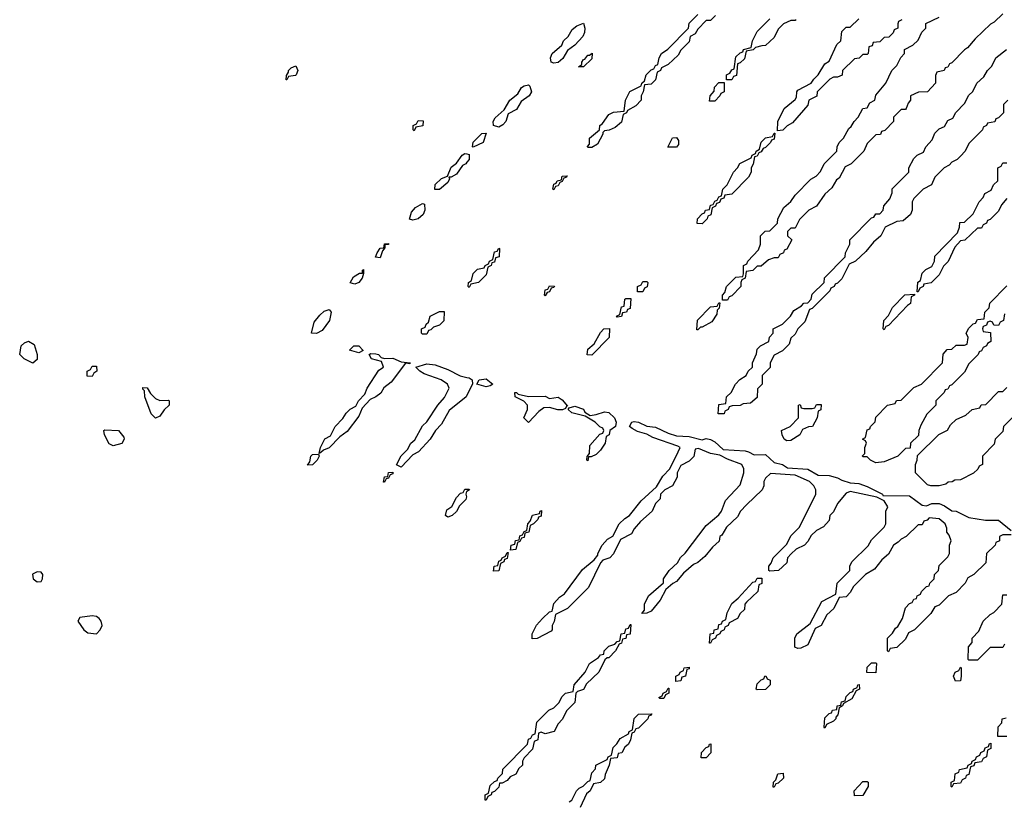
# Model space of a CAD drawing. Header units: inches. Extents: x 2701323 to 2964515, y 494916 to 722124.
# Tile 581 of 656: x 2877888 to 2882537, y 671440 to 675130. Entities that reach past the tile are written whole.
import ezdxf

# ---------------------------------------------------------------- set-up
doc = ezdxf.new("R2010")
doc.units = ezdxf.units.IN
doc.header["$MEASUREMENT"] = 0
doc.layers.add('C8677', color=7, linetype='Continuous')
doc.layers.add('C8687', color=7, linetype='Continuous')

msp = doc.modelspace()

# ---------------------------------------------------------------- linework, layer by layer
at = {"layer": 'C8677', "color": 2}
for points, elevation in [([(2879146, 674846), (2879147.3, 674867.3), (2879158, 674882), (2879158, 674890), (2879170, 674902), (2879191.6, 674911.6), (2879202, 674890), (2879194, 674870), (2879190, 674866), (2879158, 674862), (2879150, 674846)], 2), ([(2879750, 674606), (2879746, 674610), (2879746, 674630), (2879762, 674638), (2879770, 674654), (2879792.7, 674652.7), (2879791.2, 674628.9), (2879758, 674622)], 2), ([(2879744, 674184), (2879728, 674188), (2879738, 674222), (2879756.5, 674243.5), (2879790, 674262), (2879799.6, 674259.6), (2879801, 674230), (2879793.4, 674210), (2879770, 674189.5)], 2), ([(2879590, 674006), (2879568.7, 674008.7), (2879575.3, 674030), (2879590, 674051.3), (2879607.3, 674052.7), (2879610, 674072), (2879630, 674074), (2879630, 674068.7), (2879612.7, 674067.3), (2879612.7, 674052.7), (2879601, 674039)], 2), ([(2879470, 673881.2), (2879448, 673888), (2879463.7, 673916.3), (2879492.7, 673932.7), (2879507.3, 673932.7), (2879507.3, 673947.3), (2879511.3, 673951.3), (2879511.6, 673931.6), (2879504.7, 673910), (2879490, 673889.5)], 2), ([(2879290, 673649.3), (2879266, 673650), (2879278.6, 673701.4), (2879304.5, 673735.5), (2879325.6, 673754.4), (2879350, 673762), (2879358, 673750), (2879350.3, 673709.7), (2879316.7, 673663.3)], 2), ([(2879790, 673646), (2879786, 673650), (2879786, 673670), (2879802, 673678), (2879807.3, 673692.7), (2879818, 673702), (2879826, 673730), (2879870, 673752), (2879892.7, 673752.7), (2879891.2, 673708.9), (2879870, 673688), (2879842, 673678), (2879830, 673666), (2879818, 673662), (2879810, 673646)], 2), ([(2877950, 673508), (2877909.1, 673529.1), (2877888, 673550), (2877895.3, 673590), (2877910, 673604.7), (2877930, 673612), (2877956, 673596), (2877971.3, 673550), (2877970, 673526)], 2), ([(2879610, 673530.7), (2879650, 673532.2), (2879690, 673514), (2879732, 673510), (2879730, 673506), (2879710, 673508), (2879641.4, 673418.6), (2879607.5, 673392.5), (2879593, 673367), (2879570, 673349), (2879543.5, 673336.5), (2879504.7, 673295.3), (2879490, 673258), (2879434.4, 673185.6), (2879399.6, 673160.4), (2879350, 673108), (2879322, 673098), (2879310, 673086), (2879302, 673082), (2879308, 673110), (2879329.1, 673150.9), (2879355.3, 673164.7), (2879378, 673210), (2879413.2, 673246.8), (2879430, 673272), (2879449.1, 673290.9), (2879475.3, 673304.7), (2879488, 673330), (2879518, 673362), (2879528.7, 673390), (2879584, 673476), (2879606, 673490), (2879596.4, 673516.4), (2879550, 673528.7), (2879538, 673550), (2879546, 673554), (2879570, 673553), (2879582, 673550), (2879594.8, 673534.8)], 2), ([(2879490, 673557.2), (2879446, 673570), (2879466, 673590), (2879489.5, 673590.5), (2879510, 673568)], 2), ([(2878230, 673446), (2878207.3, 673447.3), (2878206, 673470), (2878222, 673478), (2878230, 673494), (2878250, 673494), (2878252, 673470), (2878238, 673462)], 2), ([(2878550, 673332), (2878590, 673334), (2878594, 673330), (2878594, 673310), (2878570, 673288), (2878550, 673258), (2878530, 673248.7), (2878509.4, 673270), (2878479, 673350), (2878478, 673378), (2878470, 673386), (2878470, 673394), (2878490, 673392), (2878505.4, 673365.4), (2878530, 673342)], 2), ([(2878330, 673118), (2878310, 673128), (2878288, 673170), (2878286, 673190), (2878290, 673194), (2878354, 673190), (2878379.6, 673159.6), (2878382, 673150), (2878370, 673128.7)], 2), ([(2879247.3, 673027.3), (2879258, 673042), (2879262, 673070), (2879270, 673078), (2879299.6, 673079.6), (2879302, 673070), (2879292, 673050), (2879270, 673028.7)], 2), ([(2879606, 672946), (2879610, 672972), (2879626, 672974), (2879630, 672992), (2879650, 672994), (2879650, 672986), (2879638, 672982), (2879630, 672966), (2879618, 672962), (2879610, 672946)], 2), ([(2877970, 672524), (2877947.9, 672512.1), (2877951.3, 672490), (2877970, 672476), (2877990, 672478), (2877996, 672490), (2877997.2, 672510), (2877990, 672522)], 6), ([(2878230, 672315.4), (2878172.5, 672307.5), (2878162, 672290), (2878190.4, 672250), (2878210, 672234.9), (2878250, 672230.5), (2878267.3, 672250), (2878276.9, 672270), (2878273.3, 672290), (2878263.1, 672303.1), (2878250, 672313)], 6)]:
    msp.add_lwpolyline(points, close=True, dxfattribs=dict(at, elevation=elevation))
at = {"layer": 'C8677', "color": 2, "elevation": 2}
for points in [[(2880000, 674457.2), (2879994, 674450), (2879978.8, 674441.2), (2879950, 674401.2), (2879926, 674386), (2879914, 674386), (2879918, 674378), (2879910, 674362), (2879870, 674329), (2879848, 674328), (2879850, 674352), (2879880.2, 674379.8), (2879908.4, 674391.6), (2879926, 674434), (2879950, 674452), (2879978, 674490), (2879990, 674498), (2880000, 674496)], [(2880000, 673358), (2879996, 673350), (2879915.3, 673284.7), (2879879.8, 673220.2), (2879851.3, 673190), (2879826, 673150), (2879770.7, 673089.3), (2879744.7, 673075.3), (2879690, 673018), (2879668, 673028), (2879689.1, 673070.9), (2879719, 673101), (2879735.3, 673130), (2879753.2, 673146.8), (2879790, 673212), (2879810, 673232), (2879862, 673310), (2879893.6, 673346.4), (2879915.3, 673390), (2879908, 673410), (2879878, 673430), (2879798.6, 673458.6), (2879778, 673470), (2879758, 673490), (2879810, 673504.9), (2879850, 673500.4), (2879910, 673479.3), (2879968, 673448), (2880000, 673441)], [(2880000, 672903.1), (2879998, 672902), (2879994, 672890), (2879998, 672878), (2879995.3, 672864.7), (2879964.7, 672835.3), (2879950, 672808), (2879930, 672788.7), (2879910, 672782), (2879898, 672790), (2879904.7, 672815.3), (2879928.4, 672831.6), (2879950, 672874), (2879970, 672894), (2879982, 672898), (2879990, 672914), (2880000, 672914)]]:
    msp.add_lwpolyline(points, dxfattribs=at)
at = {"layer": 'C8687', "color": 2, "elevation": 2}
for points in [[(2881174, 675150), (2881150, 675126), (2881130, 675126), (2881090, 675086), (2881076.9, 675063.1), (2881054, 675050), (2881050, 675026), (2881010, 674986), (2880996.9, 674963.1), (2880950, 674918), (2880918, 674902), (2880914, 674890), (2880898, 674882), (2880890, 674846), (2880870, 674826), (2880838, 674822), (2880832, 674790), (2880822, 674770), (2880822, 674750), (2880796.9, 674723.1), (2880758, 674702), (2880754, 674690), (2880738, 674682), (2880730, 674646), (2880699.6, 674620.4), (2880671.6, 674608.4), (2880650, 674606), (2880642, 674598), (2880642, 674590), (2880616.9, 674543.1), (2880590, 674526), (2880570, 674526), (2880568.4, 674531.6), (2880578, 674542), (2880578, 674570), (2880626, 674610), (2880628, 674630), (2880640.4, 674639.6), (2880670, 674682), (2880692.7, 674692.7), (2880742, 674698), (2880748, 674750), (2880768.8, 674791.1), (2880822, 674818), (2880826, 674830), (2880838, 674842), (2880846, 674870), (2880870, 674894), (2880882, 674898), (2880890, 674914), (2880902, 674918), (2880908, 674950), (2880918, 674970), (2880948.4, 674991.6), (2881046, 675090), (2881050, 675114), (2881090, 675154)], [(2882530, 675158), (2882490, 675118), (2882471.6, 675108.4), (2882399.6, 675040.4), (2882363.6, 674996.4), (2882350, 674988), (2882290, 674926), (2882278, 674922), (2882270, 674906), (2882258, 674902), (2882254, 674890), (2882218, 674882), (2882212.7, 674867.3), (2882212, 674830), (2882174, 674790), (2882132.7, 674787.3), (2882094, 674770), (2882094, 674750), (2882083.6, 674736.4), (2882074, 674710), (2882070, 674706), (2882050, 674706), (2882014, 674670), (2882014, 674650), (2881972.7, 674607.3), (2881958, 674602), (2881952.7, 674587.3), (2881930, 674586), (2881890, 674546), (2881874, 674510), (2881814, 674450), (2881785.4, 674434.6), (2881758, 674382), (2881745.4, 674374.6), (2881723.6, 674336.4), (2881690, 674306), (2881651.2, 674248.9), (2881614, 674230), (2881570, 674186), (2881550, 674146), (2881530, 674146), (2881514, 674130), (2881514, 674110), (2881534, 674090), (2881510, 674046), (2881498, 674042), (2881494, 674030), (2881478, 674022), (2881470, 674006), (2881450, 674006), (2881423.6, 673996.4), (2881390, 673966), (2881370, 673966), (2881350, 673946), (2881318, 673942), (2881314, 673910), (2881298, 673902), (2881294, 673890), (2881294, 673870), (2881250, 673826), (2881238, 673822), (2881230, 673806), (2881206, 673806), (2881206, 673830), (2881218, 673842), (2881226, 673870), (2881270, 673914), (2881302, 673918), (2881306, 673930), (2881306, 673970), (2881322, 673978), (2881326, 673990), (2881376.4, 674043.6), (2881386, 674070), (2881386, 674110), (2881408.4, 674131.6), (2881430, 674134), (2881466, 674170), (2881468, 674190), (2881496.4, 674243.6), (2881530, 674272), (2881550, 674302), (2881623.1, 674376.9), (2881648.4, 674391.6), (2881670, 674414), (2881686, 674450), (2881746, 674510), (2881748, 674530), (2881758, 674550), (2881778, 674570), (2881803.1, 674616.9), (2881814.6, 674625.4), (2881828, 674650), (2881848, 674670), (2881868.8, 674711.1), (2881890, 674714), (2881903.1, 674736.9), (2881926, 674750), (2881930, 674774), (2881978, 674830), (2882006, 674890), (2882030, 674914), (2882048.4, 674951.6), (2882066, 674970), (2882066, 674990), (2882106, 675010), (2882130, 675034), (2882148.4, 675071.6), (2882166, 675090), (2882167.3, 675112.7), (2882230, 675142)], [(2881554, 675130), (2881550, 675126), (2881530, 675126), (2881494, 675110), (2881470, 675086), (2881450, 675046), (2881410, 675008), (2881392.7, 675007.3), (2881362, 674998), (2881351.6, 674988.4), (2881318, 674982), (2881310, 674946), (2881290, 674926), (2881278, 674922), (2881272.7, 674867.3), (2881258, 674862), (2881250, 674846), (2881226, 674846), (2881226, 674870), (2881242, 674878), (2881250, 674894), (2881262, 674898), (2881270, 674954), (2881290, 674974), (2881302, 674978), (2881306, 674990), (2881342, 674998), (2881348, 675030), (2881370, 675074), (2881430, 675134)], [(2882054, 675130), (2882038, 675122), (2882034, 675110), (2882034, 675090), (2882018, 675082), (2882012.7, 675067.3), (2881992.7, 675047.3), (2881970, 675046), (2881950, 675026), (2881918, 675022), (2881912.7, 675007.3), (2881898, 675002), (2881894, 674970), (2881890, 674966), (2881870, 674966), (2881851.6, 674948.4), (2881830, 674946), (2881774, 674890), (2881771.2, 674868.9), (2881750, 674858), (2881730, 674858), (2881714, 674850), (2881654, 674790), (2881651.3, 674768.7), (2881614, 674750), (2881610, 674726), (2881536.9, 674643.1), (2881511.6, 674628.4), (2881491.6, 674608.4), (2881466, 674606), (2881468, 674650), (2881498, 674710), (2881550, 674754), (2881556.4, 674763.6), (2881558, 674790), (2881563.1, 674796.9), (2881626, 674830), (2881638, 674850), (2881658, 674870), (2881690, 674922), (2881710, 674934), (2881747.3, 675012.7), (2881766, 675030), (2881770, 675074), (2881790, 675094), (2881810, 675094), (2881850, 675134)], [(2882554, 674750), (2882534, 674730), (2882534, 674690), (2882510, 674666), (2882498, 674662), (2882492.7, 674647.3), (2882458, 674642), (2882454, 674630), (2882438, 674622), (2882434, 674610), (2882370, 674546), (2882352, 674510), (2882330, 674486), (2882314, 674470), (2882290, 674458), (2882276.9, 674443.1), (2882254, 674430), (2882210, 674386), (2882194, 674350), (2882154, 674330), (2882110, 674286), (2882102, 674270), (2882102, 674230), (2882094, 674210), (2882059.6, 674180.4), (2882030, 674178), (2881974, 674150), (2881954, 674110), (2881919.6, 674080.4), (2881883.6, 674036.4), (2881834, 673990), (2881804.7, 673975.3), (2881770, 673906), (2881750, 673886), (2881738, 673882), (2881734, 673870), (2881718, 673862), (2881714, 673850), (2881630, 673766), (2881618, 673762), (2881596, 673704), (2881562, 673670), (2881550, 673646), (2881530, 673626), (2881522, 673598), (2881490, 673566), (2881450, 673546), (2881432, 673510), (2881431.6, 673488.4), (2881394, 673450), (2881394, 673410), (2881372.7, 673387.3), (2881370, 673346), (2881339.6, 673320.4), (2881303.6, 673316.4), (2881290, 673308), (2881252.7, 673307.3), (2881238, 673302), (2881234, 673290), (2881218, 673282), (2881214, 673270), (2881186, 673270), (2881190, 673314), (2881222, 673318), (2881226, 673350), (2881248, 673370), (2881268, 673410), (2881288.8, 673431.1), (2881318, 673450), (2881328, 673470), (2881348, 673490), (2881348, 673510), (2881367.3, 673552.7), (2881370, 673574), (2881386, 673590), (2881426, 673610), (2881428.4, 673631.6), (2881446, 673650), (2881446, 673670), (2881490, 673692), (2881528, 673730), (2881543.1, 673756.9), (2881580.4, 673779.6), (2881590, 673792), (2881610, 673794), (2881626, 673810), (2881630, 673834), (2881686, 673890), (2881688.8, 673911.1), (2881786, 674010), (2881788, 674030), (2881808, 674070), (2881808, 674090), (2881910, 674194), (2881922, 674198), (2881930, 674214), (2881950, 674214), (2881966, 674230), (2881968.4, 674251.6), (2881996.4, 674283.6), (2882007.3, 674312.7), (2882008.4, 674331.6), (2882086, 674410), (2882086, 674430), (2882110, 674474), (2882126, 674490), (2882155.3, 674504.7), (2882166, 674530), (2882196.4, 674563.6), (2882210, 674594), (2882230, 674614), (2882254.6, 674625.4), (2882270, 674654), (2882294.6, 674665.4), (2882308.8, 674691.1), (2882350, 674734), (2882370, 674774), (2882388.4, 674791.6), (2882408, 674830), (2882440.4, 674859.6), (2882458, 674890), (2882478, 674910), (2882498, 674950), (2882548, 674990)], [(2880000, 674496), (2880010, 674494), (2880010.6, 674470), (2880000, 674457.2)], [(2882550, 674286), (2882523.6, 674256.4), (2882510, 674226), (2882470, 674186), (2882458, 674182), (2882454, 674170), (2882438, 674162), (2882430, 674146), (2882410, 674146), (2882351.3, 674088.7), (2882330, 674086), (2882303.6, 674056.4), (2882271.6, 673988.4), (2882250, 673966), (2882230, 673926), (2882191.6, 673888.4), (2882158, 673882), (2882154, 673870), (2882138, 673862), (2882130, 673846), (2882126, 673846), (2882128.4, 673891.6), (2882142, 673898), (2882150, 673934), (2882166, 673950), (2882195.3, 673964.7), (2882208, 673990), (2882210, 674014), (2882316.4, 674123.6), (2882326, 674150), (2882327.3, 674172.7), (2882350, 674174), (2882390, 674214), (2882418, 674270), (2882438, 674290), (2882446, 674310), (2882474.6, 674325.4), (2882486, 674350), (2882506, 674370), (2882506, 674430), (2882522, 674438), (2882530, 674454), (2882550, 674454)], [(2882538, 673742), (2882534, 673710), (2882518, 673702), (2882510, 673686), (2882487.3, 673687.3), (2882482, 673702), (2882470, 673706), (2882458, 673702), (2882452.7, 673687.3), (2882438, 673682), (2882434, 673670), (2882438, 673658), (2882472.7, 673652.7), (2882474, 673610), (2882458, 673602), (2882454, 673590), (2882438, 673582), (2882430, 673566), (2882418, 673562), (2882414, 673550), (2882370, 673506), (2882350, 673466), (2882290, 673406), (2882278, 673402), (2882270, 673386), (2882258, 673382), (2882254, 673370), (2882214, 673330), (2882214, 673310), (2882171.6, 673268.4), (2882143.6, 673216.4), (2882134, 673190), (2882132.7, 673167.3), (2882094, 673130), (2882092.7, 673107.3), (2882070, 673106), (2882034, 673070), (2881970, 673042), (2881930, 673038), (2881906, 673050), (2881890, 673066), (2881870, 673066), (2881868.4, 673071.6), (2881878, 673082), (2881878, 673110), (2881886, 673130), (2881882, 673142), (2881868, 673150), (2881882, 673158), (2881890, 673194), (2881902, 673198), (2881906, 673210), (2881928, 673232), (2881930, 673254), (2881986, 673310), (2882022, 673318), (2882028.4, 673331.6), (2882050, 673334), (2882110, 673394), (2882146, 673410), (2882246, 673510), (2882248.4, 673551.6), (2882267.3, 673572.7), (2882290, 673574), (2882310, 673594), (2882350, 673594), (2882362, 673598), (2882366, 673630), (2882358, 673650), (2882370, 673674), (2882390, 673694), (2882402, 673698), (2882410, 673714), (2882442, 673718), (2882446, 673750), (2882466, 673770), (2882468.4, 673791.6), (2882550, 673874)], [(2880000, 673441), (2880010, 673438.8), (2880024.7, 673430), (2880026, 673410), (2880000, 673358)], [(2882574, 673250), (2882534, 673210), (2882530, 673186), (2882494, 673150), (2882490, 673126), (2882434, 673070), (2882434, 673030), (2882418, 673022), (2882412.7, 673007.3), (2882391.6, 672988.4), (2882330, 672958), (2882303.6, 672956.4), (2882291.6, 672948.4), (2882272.7, 672947.3), (2882262, 672938), (2882230, 672929.2), (2882190, 672929.2), (2882174.6, 672934.6), (2882118, 672990), (2882118, 673030), (2882126, 673050), (2882127.3, 673072.7), (2882228.8, 673171.1), (2882268.4, 673191.6), (2882283.1, 673216.9), (2882310, 673242), (2882356.4, 673263.6), (2882386, 673290), (2882422, 673298), (2882428.4, 673311.6), (2882450, 673314), (2882510, 673374), (2882530, 673374), (2882550, 673394)], [(2882570, 672698), (2882530, 672698), (2882514, 672690), (2882514, 672670), (2882498, 672662), (2882494, 672650), (2882454, 672610), (2882450, 672566), (2882394, 672510), (2882365.4, 672494.6), (2882352, 672470), (2882310, 672426), (2882274, 672410), (2882230, 672366), (2882210, 672358), (2882190, 672326), (2882114, 672250), (2882085.4, 672234.6), (2882070, 672206), (2882030, 672166), (2881998, 672162), (2881990, 672146), (2881986, 672150), (2881986, 672210), (2882010, 672234), (2882023.1, 672256.9), (2882035.3, 672264.7), (2882056.4, 672303.6), (2882070, 672354), (2882090, 672374), (2882102, 672378), (2882110, 672394), (2882122, 672398), (2882126, 672410), (2882142, 672418), (2882146, 672430), (2882170, 672454), (2882182, 672458), (2882186, 672470), (2882206, 672490), (2882208, 672510), (2882226, 672530), (2882230, 672554), (2882270, 672594), (2882278, 672610), (2882278, 672650), (2882286, 672670), (2882276.4, 672696.4), (2882266, 672710), (2882266, 672730), (2882258, 672750), (2882230, 672774), (2882182, 672778), (2882172.7, 672767.3), (2882158, 672762), (2882150, 672746), (2882130, 672746), (2882074, 672690), (2882050, 672678), (2882036.9, 672663.1), (2882014, 672650), (2881990, 672606), (2881959.6, 672580.4), (2881923.6, 672536.4), (2881882, 672510), (2881825.4, 672454.6), (2881810, 672426), (2881790, 672406), (2881758, 672402), (2881732, 672350), (2881699.6, 672320.4), (2881672, 672270), (2881644.7, 672255.3), (2881610, 672178), (2881576.9, 672163.1), (2881562, 672162), (2881548, 672168), (2881548.7, 672210), (2881558, 672230), (2881620.4, 672279.6), (2881676.4, 672383.6), (2881742, 672418), (2881748, 672470), (2881808, 672530), (2881808, 672550), (2881818, 672570), (2881894.6, 672645.4), (2881910, 672674), (2881970, 672734), (2881978, 672750), (2881978, 672810), (2881988, 672830), (2881970, 672858), (2881935.3, 672875.3), (2881810, 672902), (2881790, 672895.3), (2881750, 672846), (2881730, 672806), (2881714, 672790), (2881710, 672766), (2881683.6, 672736.4), (2881650, 672718), (2881625.4, 672694.6), (2881610, 672666), (2881594, 672650), (2881554, 672630), (2881531.6, 672608.4), (2881514, 672590), (2881510, 672566), (2881471.2, 672528.9), (2881430, 672526), (2881426, 672530), (2881426, 672550), (2881436.4, 672563.6), (2881446, 672590), (2881510, 672654), (2881530, 672694), (2881570, 672734), (2881648, 672890), (2881648, 672910), (2881638, 672930), (2881618, 672950), (2881550, 672979), (2881432.7, 672987.3), (2881410, 672966), (2881402, 672950), (2881402, 672930), (2881394, 672910), (2881319.6, 672840.4), (2881292, 672810), (2881276.9, 672783.1), (2881225.4, 672734.6), (2881203.6, 672696.4), (2881194, 672690), (2881191.2, 672668.9), (2881159.6, 672640.4), (2881123.6, 672596.4), (2881090, 672568), (2881070, 672558), (2881022.8, 672517.2), (2880990, 672478), (2880971.6, 672468.4), (2880939.6, 672440.4), (2880912, 672390), (2880870, 672338), (2880850, 672328), (2880826, 672326), (2880838, 672342), (2880838, 672370), (2880858, 672410), (2880928, 672472), (2880928.7, 672490), (2880955.3, 672530), (2880994, 672566), (2881008.8, 672591.1), (2881030, 672612), (2881130, 672742), (2881190, 672792), (2881202, 672810), (2881220.2, 672859.8), (2881290, 672934), (2881308, 672990), (2881308, 673010), (2881298, 673030), (2881230, 673055.3), (2881194.6, 673074.6), (2881150, 673082), (2881094, 673106), (2881078, 673102), (2881071.6, 673068.4), (2881050, 673046), (2881010, 673026), (2880992, 672990), (2880992, 672970), (2880971.3, 672928.7), (2880934, 672910), (2880914, 672890), (2880911.6, 672868.4), (2880890, 672846), (2880874, 672810), (2880819.6, 672760.4), (2880790, 672726), (2880776.9, 672703.1), (2880724.7, 672675.3), (2880691.6, 672608.4), (2880674, 672590), (2880642, 672578), (2880630, 672566), (2880574, 672450), (2880474, 672350), (2880418, 672322), (2880411.6, 672288.4), (2880402, 672270), (2880402, 672250), (2880396.9, 672243.1), (2880331.6, 672208.4), (2880307.3, 672207.3), (2880308, 672230), (2880329.1, 672270.9), (2880356.4, 672303.6), (2880390, 672334), (2880402, 672338), (2880410, 672374), (2880436.4, 672403.6), (2880460.4, 672419.6), (2880545.6, 672534.4), (2880600.4, 672579.6), (2880618, 672602), (2880618, 672610), (2880638, 672650), (2880663.1, 672676.9), (2880688.4, 672691.6), (2880718, 672750), (2880744.7, 672775.3), (2880768, 672790), (2880822, 672858), (2880895.3, 672924.7), (2880924.7, 672975.3), (2880958, 673010), (2880998, 673090), (2881006, 673110), (2880996.4, 673116.4), (2880878, 673158), (2880850, 673174), (2880805.6, 673185.6), (2880780.2, 673200.2), (2880768, 673210), (2880778, 673230), (2880790, 673233.4), (2880810, 673230.5), (2880850, 673210.7), (2880890, 673206.8), (2880950, 673177.3), (2880990, 673166), (2881050, 673162.8), (2881110, 673146), (2881130, 673152.7), (2881150, 673147.7), (2881170, 673136.3), (2881210, 673101), (2881314.2, 673094.2), (2881330, 673090.5), (2881355.5, 673075.5), (2881410, 673077.1), (2881450, 673038.8), (2881490, 673030.6), (2881514, 673014), (2881610, 673007.3), (2881659.1, 672979.1), (2881710, 672978), (2881750, 672967.7), (2881770, 672955.5), (2881810, 672942.8), (2881850, 672940.7), (2881890, 672926.8), (2881962, 672890), (2881963.6, 672883.6), (2882090, 672881.6), (2882150, 672838.8), (2882170, 672834.8), (2882194.8, 672845.2), (2882230, 672845.5), (2882255.1, 672835.1), (2882290, 672810.6), (2882310, 672810.4), (2882370, 672780.5), (2882448, 672768), (2882510, 672767.7), (2882570, 672718)], [(2880000, 672914), (2880010, 672914), (2880012, 672910), (2880000, 672903.1)], [(2882538, 672182), (2882530, 672166), (2882470, 672166), (2882410, 672106), (2882370, 672106), (2882366, 672110), (2882368, 672170), (2882386, 672190), (2882386, 672210), (2882416.4, 672243.6), (2882438, 672290), (2882470, 672322), (2882488.4, 672331.6), (2882526, 672370), (2882530, 672414), (2882550, 672414)], [(2880483.1, 671436.9), (2880495.3, 671444.7), (2880518, 671490), (2880530, 671502), (2880548.4, 671511.6), (2880570, 671534), (2880582, 671538), (2880590, 671574), (2880607.3, 671592.7), (2880608, 671610), (2880662, 671638), (2880666, 671650), (2880682, 671658), (2880690, 671694), (2880708.4, 671711.6), (2880723.1, 671736.9), (2880762, 671758), (2880766, 671770), (2880782, 671778), (2880788.8, 671831.1), (2880810, 671852), (2880872.7, 671852.7), (2880870, 671846), (2880858, 671842), (2880854, 671830), (2880810, 671786), (2880798, 671782), (2880790, 671766), (2880778, 671762), (2880772, 671730), (2880762, 671710), (2880744.7, 671695.3), (2880731.2, 671668.9), (2880714, 671666), (2880710, 671646), (2880678, 671642), (2880672, 671610), (2880652.7, 671567.3), (2880650, 671546), (2880630, 671528), (2880598, 671522), (2880582, 671490), (2880564.7, 671475.3), (2880534, 671410)], [(2882550, 671746), (2882506, 671746), (2882508.4, 671791.6), (2882526, 671810), (2882528, 671830), (2882546, 671834)]]:
    msp.add_lwpolyline(points, dxfattribs=at)
for points in [[(2880410, 674925.2), (2880398, 674930), (2880394, 674950), (2880402, 674970), (2880448, 675010), (2880455.3, 675030), (2880478, 675050), (2880496.4, 675083.6), (2880519, 675101), (2880550, 675114), (2880556.3, 675090), (2880554.9, 675070), (2880546.8, 675050), (2880510, 675009.3), (2880475.2, 674984.8), (2880453.4, 674946.6), (2880430, 674927.3)], [(2880527.3, 674907.3), (2880542, 674918), (2880542, 674930), (2880550, 674942), (2880556.4, 674943.6), (2880570, 674962), (2880578, 674962), (2880592, 674972), (2880590, 674946), (2880550, 674908)], [(2880150, 674622.7), (2880126, 674630), (2880124, 674650), (2880132.9, 674667.1), (2880175.3, 674704.7), (2880202, 674750), (2880240.4, 674779.6), (2880258, 674810), (2880270, 674818), (2880290, 674822), (2880296.9, 674816.9), (2880304, 674790), (2880294, 674770), (2880256.3, 674743.7), (2880233.5, 674706.5), (2880194.8, 674685.2), (2880184, 674650), (2880170, 674633.2)], [(2881146, 674746), (2881148, 674770), (2881167.3, 674792.7), (2881168.4, 674811.6), (2881190, 674834), (2881214, 674834), (2881214, 674790), (2881198, 674782), (2881194, 674770), (2881170, 674746)], [(2880030, 674528), (2880026, 674530), (2880028.8, 674551.1), (2880070, 674592), (2880090, 674594), (2880076, 674550)], [(2880948, 674528), (2880970, 674572), (2880990, 674574), (2880999.6, 674559.6), (2880999.6, 674540.4), (2880990, 674528)], [(2881110, 674166), (2881087.3, 674167.3), (2881088, 674190), (2881110, 674214), (2881122, 674218), (2881126, 674230), (2881146, 674234), (2881150, 674254), (2881162, 674258), (2881170, 674274), (2881182, 674278), (2881190, 674294), (2881202, 674298), (2881208, 674330), (2881228, 674350), (2881258, 674410), (2881278, 674430), (2881288.8, 674451.1), (2881342, 674478), (2881346, 674490), (2881362, 674498), (2881366, 674510), (2881382, 674518), (2881388.8, 674551.1), (2881410, 674572), (2881442, 674578), (2881450, 674594), (2881454, 674594), (2881450, 674566), (2881438, 674562), (2881434, 674550), (2881410, 674526), (2881398, 674522), (2881390, 674506), (2881378, 674502), (2881370, 674486), (2881358, 674482), (2881351.6, 674448.4), (2881342, 674430), (2881342, 674410), (2881330, 674386), (2881250, 674306), (2881218, 674302), (2881212.7, 674287.3), (2881198, 674282), (2881192.7, 674267.3), (2881178, 674262), (2881174, 674250), (2881158, 674242), (2881151.6, 674208.4), (2881138, 674202), (2881134, 674190)], [(2880410, 674326), (2880406, 674330), (2880410, 674354), (2880422, 674358), (2880426, 674370), (2880446, 674374), (2880450, 674392), (2880472.7, 674392.7), (2880470, 674386), (2880458, 674382), (2880450, 674366), (2880438, 674362), (2880430, 674346), (2880418, 674342)], [(2880010, 673866), (2880006, 673870), (2880008, 673890), (2880022, 673898), (2880028.8, 673931.1), (2880050, 673952), (2880082, 673958), (2880086, 673970), (2880102, 673978), (2880106, 673990), (2880122, 673998), (2880130, 674034), (2880142, 674038), (2880150, 674052), (2880154, 674050), (2880152, 674010), (2880134, 674006), (2880130, 673986), (2880118, 673982), (2880114, 673970), (2880098, 673962), (2880090, 673926), (2880054, 673890), (2880018, 673882)], [(2880370, 673826), (2880366, 673830), (2880370, 673854), (2880382, 673858), (2880390, 673874), (2880412.7, 673872.7), (2880410, 673866), (2880398, 673862), (2880390, 673846), (2880378, 673842)], [(2880806, 673846), (2880806, 673870), (2880822, 673878), (2880830, 673894), (2880850, 673894), (2880854, 673890), (2880851.6, 673868.4), (2880838, 673862), (2880830, 673846)], [(2881970, 673666), (2881966, 673670), (2881968, 673710), (2881990, 673734), (2882008.8, 673771.1), (2882068.4, 673831.6), (2882114, 673834), (2882114, 673830), (2882098, 673822), (2882094, 673790), (2882079.6, 673780.4), (2881990, 673686), (2881978, 673682)], [(2880710, 673726), (2880706, 673730), (2880722, 673738), (2880730, 673774), (2880742, 673778), (2880746, 673810), (2880750, 673814), (2880774, 673814), (2880770, 673766), (2880758, 673762), (2880754, 673750), (2880734, 673746), (2880730, 673728)], [(2881086, 673666), (2881088.8, 673711.1), (2881150, 673774), (2881182, 673778), (2881190, 673794), (2881194, 673794), (2881191.6, 673768.4), (2881182, 673758), (2881179.6, 673740.4), (2881156.9, 673703.1), (2881110, 673678), (2881102, 673678), (2881090, 673666)], [(2880590, 673546), (2880567.3, 673547.3), (2880570, 673574), (2880600.4, 673599.6), (2880630, 673654), (2880646, 673670), (2880672.7, 673672.7), (2880672, 673630)], [(2880090, 673397.2), (2880046, 673410), (2880058, 673430), (2880090, 673434), (2880122, 673410), (2880110, 673402)], [(2880290, 673350.8), (2880370, 673353), (2880390, 673341), (2880430, 673347.3), (2880450, 673334.8), (2880474, 673306), (2880470, 673306), (2880465.4, 673294.6), (2880451.3, 673288.7), (2880428.8, 673288.9), (2880390, 673299), (2880362.8, 673297.2), (2880339.6, 673280.4), (2880290, 673228), (2880268, 673250), (2880286, 673290), (2880286, 673310), (2880268.4, 673328.4), (2880228, 673350), (2880226, 673370), (2880234, 673370), (2880242, 673362)], [(2880582, 673262), (2880610, 673266), (2880650, 673279.3), (2880670, 673274.9), (2880697.3, 673250), (2880704.7, 673230), (2880702, 673210), (2880674, 673190), (2880672, 673170), (2880658, 673162), (2880652, 673130), (2880630, 673098), (2880610, 673078), (2880586, 673066), (2880574, 673066), (2880570, 673048), (2880566, 673050), (2880567.3, 673067.3), (2880578, 673082), (2880580.4, 673119.6), (2880627.3, 673172.7), (2880642, 673178), (2880646, 673190), (2880642, 673202), (2880627.3, 673207.3), (2880606, 673230), (2880558, 673258), (2880494.6, 673274.6), (2880478, 673290), (2880482, 673298), (2880510, 673306), (2880550, 673290.7), (2880556.9, 673276.9)], [(2881510, 673142), (2881498, 673150), (2881488, 673170), (2881486, 673190), (2881526, 673210), (2881566, 673250), (2881566, 673310), (2881572.7, 673312.7), (2881578, 673298), (2881590, 673294), (2881630, 673294), (2881642, 673298), (2881650, 673314), (2881672.7, 673312.7), (2881671.6, 673288.4), (2881658, 673282), (2881654, 673250), (2881631.2, 673208.9), (2881612.7, 673207.3), (2881584.7, 673195.3), (2881572, 673170), (2881530, 673144)], [(2880206, 672626), (2880208, 672650), (2880226, 672654), (2880228.8, 672671.1), (2880246, 672674), (2880250, 672694), (2880262, 672698), (2880270, 672714), (2880282, 672718), (2880288, 672750), (2880298, 672762), (2880308.8, 672791.1), (2880342, 672798), (2880346, 672810), (2880352.7, 672812.7), (2880350, 672786), (2880338, 672782), (2880334, 672770), (2880314, 672750), (2880298, 672742), (2880292, 672710), (2880274, 672706), (2880270, 672686), (2880258, 672682), (2880250, 672666), (2880238, 672662), (2880230, 672628)], [(2880126, 672526), (2880128, 672550), (2880146, 672554), (2880150, 672574), (2880162, 672578), (2880166, 672590), (2880182, 672598), (2880190, 672614), (2880194, 672614), (2880190, 672586), (2880178, 672582), (2880174, 672570), (2880158, 672562), (2880150, 672528)], [(2881146, 672186), (2881149.1, 672230.9), (2881166, 672234), (2881168, 672250), (2881186, 672254), (2881190, 672274), (2881202, 672278), (2881206, 672290), (2881222, 672298), (2881228, 672330), (2881250, 672374), (2881280.4, 672399.6), (2881350, 672474), (2881362, 672478), (2881370, 672494), (2881392.7, 672492.7), (2881391.6, 672468.4), (2881378, 672462), (2881374, 672430), (2881319.6, 672380.4), (2881312, 672370), (2881310, 672346), (2881290, 672326), (2881276.9, 672303.1), (2881238, 672282), (2881234, 672270), (2881218, 672262), (2881214, 672250), (2881198, 672242), (2881194, 672230), (2881178, 672222), (2881174, 672210), (2881158, 672202), (2881150, 672186)], [(2880370, 671758), (2880350, 671766), (2880338, 671762), (2880334, 671730), (2880318, 671722), (2880310, 671686), (2880270, 671646), (2880262, 671630), (2880262, 671610), (2880244.7, 671595.3), (2880231.2, 671568.9), (2880204.7, 671555.3), (2880190, 671538), (2880166, 671526), (2880154, 671526), (2880150, 671506), (2880130, 671486), (2880118, 671482), (2880114, 671470), (2880098, 671462), (2880090, 671446), (2880086, 671446), (2880086, 671470), (2880102, 671478), (2880110, 671514), (2880130, 671534), (2880142, 671538), (2880146, 671550), (2880168, 671572), (2880169, 671591), (2880286, 671710), (2880290, 671734), (2880302, 671738), (2880310, 671754), (2880322, 671758), (2880330, 671814), (2880386, 671870), (2880410, 671882), (2880434.6, 671905.4), (2880450, 671934), (2880466, 671950), (2880502, 671958), (2880506, 671990), (2880558, 672050), (2880578, 672090), (2880620.4, 672119.6), (2880630, 672132), (2880646, 672134), (2880648, 672150), (2880670, 672172), (2880698, 672182), (2880710, 672194), (2880722, 672198), (2880728, 672230), (2880746, 672234), (2880750, 672254), (2880762, 672258), (2880770, 672274), (2880774, 672274), (2880770.9, 672229.1), (2880754, 672226), (2880750, 672208), (2880734, 672206), (2880730, 672186), (2880718, 672182), (2880702, 672150), (2880670, 672118), (2880662, 672118), (2880651.6, 672108.4), (2880622, 672050), (2880564.7, 671995.3), (2880550, 671968), (2880522, 671958), (2880514, 671950), (2880510, 671906), (2880471.6, 671868.4), (2880450, 671826), (2880430, 671806), (2880412, 671770)], [(2880986, 672006), (2880986, 672030), (2881002, 672038), (2881006, 672050), (2881022, 672058), (2881026, 672070), (2881050, 672074), (2881050, 672066), (2881038, 672062), (2881032, 672030), (2881014, 672026), (2881010, 672008)], [(2881930, 672046), (2881888.7, 672048.7), (2881890, 672074), (2881910, 672094), (2881930, 672094), (2881934, 672090)], [(2882307.3, 672007.3), (2882298, 672030), (2882306, 672050), (2882322, 672058), (2882330, 672074), (2882334, 672070), (2882334, 672030), (2882330, 672008)], [(2881370, 671966), (2881366, 671970), (2881370, 671994), (2881390, 672014), (2881402, 672018), (2881406, 672030), (2881412, 672032), (2881418, 672018), (2881432, 672012), (2881432, 671990), (2881410, 671968)], [(2880910, 671926), (2880906, 671930), (2880922, 671938), (2880926, 671950), (2880942, 671958), (2880950, 671974), (2880954, 671974), (2880954, 671950), (2880938, 671942), (2880930, 671926)], [(2881690, 671786), (2881686, 671790), (2881690, 671834), (2881710, 671854), (2881722, 671858), (2881726, 671870), (2881746, 671874), (2881748.8, 671891.1), (2881766, 671894), (2881768, 671910), (2881786, 671914), (2881790, 671934), (2881810, 671954), (2881822, 671958), (2881826, 671970), (2881842, 671978), (2881846, 671990), (2881852, 671992), (2881854, 671970), (2881838, 671962), (2881816.9, 671923.1), (2881778, 671902), (2881774, 671890), (2881758, 671882), (2881751.6, 671848.4), (2881742, 671838), (2881742, 671830), (2881730, 671818), (2881698, 671802)], [(2881106, 671646), (2881108, 671670), (2881130, 671694), (2881142, 671698), (2881146, 671710), (2881151.6, 671711.6), (2881151.6, 671668.4), (2881130, 671646)], [(2882290, 671506), (2882286, 671510), (2882286, 671530), (2882302, 671538), (2882306, 671570), (2882322, 671578), (2882326, 671590), (2882362, 671598), (2882366, 671610), (2882382, 671618), (2882386, 671630), (2882402, 671638), (2882406, 671650), (2882422, 671658), (2882426, 671670), (2882442, 671678), (2882447.3, 671692.7), (2882462, 671698), (2882467.3, 671712.7), (2882474, 671714), (2882474, 671690), (2882458, 671682), (2882454, 671650), (2882438, 671642), (2882430, 671626), (2882398, 671622), (2882392.7, 671607.3), (2882378, 671602), (2882370, 671566), (2882358, 671562), (2882354, 671550), (2882338, 671542), (2882330, 671526), (2882298, 671522)], [(2881446, 671506), (2881448, 671530), (2881458, 671542), (2881468, 671570), (2881492.7, 671572.7), (2881494, 671550), (2881470, 671526), (2881458, 671522), (2881450, 671506)], [(2881830, 671466), (2881828, 671490), (2881870, 671534), (2881890, 671534), (2881894, 671530), (2881894, 671510), (2881870, 671468)]]:
    msp.add_lwpolyline(points, close=True, dxfattribs=at)

doc.saveas('drawing.dxf')
